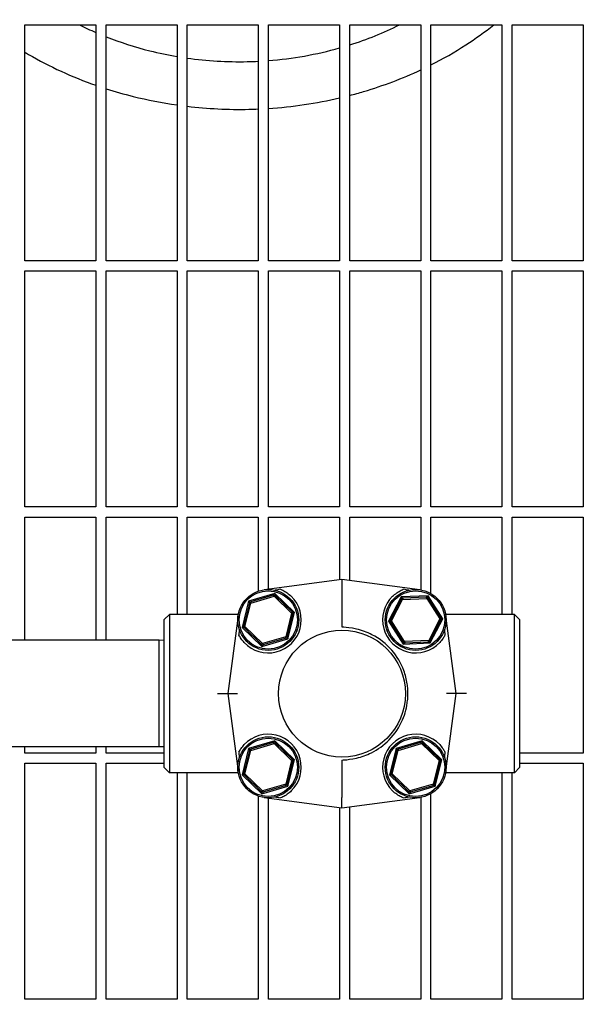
# Model space of a CAD drawing. Header units: inches. Extents: x 36 to 1719, y -84 to 1122.
# Tile 542 of 558: x 1071 to 1078, y 857 to 870. Entities that reach past the tile are written whole.
import ezdxf

# ---------------------------------------------------------------- set-up
doc = ezdxf.new("R2010")
doc.units = ezdxf.units.IN
doc.header["$LTSCALE"] = 48
doc.header["$MEASUREMENT"] = 0
doc.layers.add('Dimension (ANSI)', color=7, linetype='Continuous', lineweight=25)
doc.layers.add('Visible (ANSI)', color=7, linetype='Continuous', lineweight=30)
doc.styles.add('Note Text (ANSI)', font='tahoma.ttf')
doc.dimstyles.new('Architectural (ANSI)', dxfattribs={"dimscale": 48, "dimtxt": 0.125, "dimasz": 0.098425, "dimexe": 0.125, "dimexo": 0.0625, "dimgap": 0.031496, "dimtad": 0, "dimtih": 1, "dimtoh": 1, "dimdec": 4, "dimrnd": 1e-08, "dimzin": 3, "dimdsep": 46, "dimlunit": 4, "dimtxsty": 'Note Text (ANSI)', "dimcen": 0.09, "dimdle": 0.393701, "dimclrd": 256, "dimclre": 256, "dimclrt": 256, "dimadec": 0, "dimazin": 3, "dimtfac": 0.96, "dimtofl": 0, "dimtmove": 0, "dimatfit": 3, "dimfxl": 1, "dimfrac": 2, "dimtolj": 1, "dimtzin": 12, "dimlwd": -1, "dimlwe": -1, "dimarcsym": 0})

# ---------------------------------------------------------------- blocks, each defined once
blk = doc.blocks.new('*D17')
at = {"layer": 'Defpoints', "color": 0, "transparency": 16777216}
for p in [(1046.918, 898.491), (1046.918, 757.491), (1135.12, 757.491)]:
    blk.add_point(p, dxfattribs=at)
at = {"layer": 'Dimension (ANSI)', "transparency": 16777216}
for p, q in [((1049.918, 898.491), (1141.12, 898.491)), ((1135.12, 893.767), (1135.12, 837.122)), ((1135.12, 762.216), (1135.12, 827.861)), ((1049.918, 757.491), (1141.12, 757.491))]:
    blk.add_line(p, q, dxfattribs=at)
for points in [[(1134.332, 893.767), (1135.907, 893.767), (1135.12, 898.491)], [(1134.332, 762.216), (1135.907, 762.216), (1135.12, 757.491)]]:
    blk.add_solid(points, dxfattribs=at)
at = {"layer": 'Dimension (ANSI)', "transparency": 16777216, "insert": (1125.021, 835.61), "char_height": 6, "attachment_point": 1, "style": 'Note Text (ANSI)'}
blk.add_mtext('\\A1;11\'-9"', dxfattribs=at)

msp = doc.modelspace()

# ---------------------------------------------------------------- linework, layer by layer
at = {"layer": 'Visible (ANSI)'}
for p, q in [((1071.06018, 866.6339), (1071.06018, 869.54015)), ((1071.06018, 869.54015), (1071.93518, 869.54015)), ((1071.93518, 869.54015), (1071.93518, 866.6339)), ((1072.06018, 866.6339), (1072.06018, 869.54015)), ((1072.06018, 869.54015), (1072.93518, 869.54015)), ((1072.93518, 869.54015), (1072.93518, 866.6339)), ((1073.06018, 866.6339), (1073.06018, 869.54015)), ((1073.06018, 869.54015), (1073.93518, 869.54015)), ((1073.93518, 869.54015), (1073.93518, 866.6339)), ((1074.06018, 866.6339), (1074.06018, 869.54015)), ((1074.06018, 869.54015), (1074.93518, 869.54015)), ((1074.93518, 869.54015), (1074.93518, 866.6339)), ((1075.06018, 866.6339), (1075.06018, 869.54015)), ((1075.06018, 869.54015), (1075.93518, 869.54015)), ((1075.93518, 869.54015), (1075.93518, 866.6339)), ((1076.06018, 866.6339), (1076.06018, 869.54015)), ((1076.06018, 869.54015), (1076.93518, 869.54015)), ((1076.93518, 869.54015), (1076.93518, 866.6339)), ((1077.06018, 866.6339), (1077.06018, 869.54015)), ((1077.06018, 869.54015), (1077.93518, 869.54015)), ((1077.93518, 869.54015), (1077.93518, 866.6339)), ((1071.93518, 866.6339), (1071.06018, 866.6339)), ((1072.93518, 866.6339), (1072.06018, 866.6339)), ((1073.93518, 866.6339), (1073.06018, 866.6339)), ((1074.93518, 866.6339), (1074.06018, 866.6339)), ((1075.93518, 866.6339), (1075.06018, 866.6339)), ((1076.93518, 866.6339), (1076.06018, 866.6339)), ((1077.93518, 866.6339), (1077.06018, 866.6339)), ((1071.06018, 863.60265), (1071.06018, 866.5089)), ((1071.06018, 866.5089), (1071.93518, 866.5089)), ((1071.93518, 866.5089), (1071.93518, 863.60265)), ((1072.06018, 863.60265), (1072.06018, 866.5089)), ((1072.06018, 866.5089), (1072.93518, 866.5089)), ((1072.93518, 866.5089), (1072.93518, 863.60265)), ((1073.06018, 863.60265), (1073.06018, 866.5089)), ((1073.06018, 866.5089), (1073.93518, 866.5089)), ((1073.93518, 866.5089), (1073.93518, 863.60265)), ((1074.06018, 863.60265), (1074.06018, 866.5089)), ((1074.06018, 866.5089), (1074.93518, 866.5089)), ((1074.93518, 866.5089), (1074.93518, 863.60265)), ((1075.06018, 863.60265), (1075.06018, 866.5089)), ((1075.06018, 866.5089), (1075.93518, 866.5089)), ((1075.93518, 866.5089), (1075.93518, 863.60265)), ((1076.06018, 863.60265), (1076.06018, 866.5089)), ((1076.06018, 866.5089), (1076.93518, 866.5089)), ((1076.93518, 866.5089), (1076.93518, 863.60265)), ((1077.06018, 863.60265), (1077.06018, 866.5089)), ((1077.06018, 866.5089), (1077.93518, 866.5089)), ((1077.93518, 866.5089), (1077.93518, 863.60265)), ((1071.93518, 863.60265), (1071.06018, 863.60265)), ((1072.93518, 863.60265), (1072.06018, 863.60265)), ((1073.93518, 863.60265), (1073.06018, 863.60265)), ((1074.93518, 863.60265), (1074.06018, 863.60265)), ((1075.93518, 863.60265), (1075.06018, 863.60265)), ((1076.93518, 863.60265), (1076.06018, 863.60265)), ((1077.93518, 863.60265), (1077.06018, 863.60265)), ((1071.06018, 861.9614), (1071.06018, 863.47765)), ((1071.06018, 863.47765), (1071.93518, 863.47765)), ((1071.93518, 863.47765), (1071.93518, 861.9614)), ((1072.06018, 861.9614), (1072.06018, 863.47765)), ((1072.06018, 863.47765), (1072.93518, 863.47765)), ((1072.93518, 863.47765), (1072.93518, 862.27765)), ((1073.06018, 862.27765), (1073.06018, 863.47765)), ((1073.06018, 863.47765), (1073.93518, 863.47765)), ((1073.93518, 863.47765), (1073.93518, 862.56545)), ((1074.06018, 862.58969), (1074.06018, 863.47765)), ((1074.06018, 863.47765), (1074.93518, 863.47765)), ((1074.93518, 863.47765), (1074.93518, 862.70617)), ((1075.06018, 862.69748), (1075.06018, 863.47765)), ((1075.06018, 863.47765), (1075.93518, 863.47765)), ((1075.93518, 863.47765), (1075.93518, 862.58075)), ((1076.06018, 862.53556), (1076.06018, 863.47765)), ((1076.06018, 863.47765), (1076.93518, 863.47765)), ((1076.93518, 863.47765), (1076.93518, 862.27765)), ((1077.06018, 862.27765), (1077.06018, 863.47765)), ((1077.06018, 863.47765), (1077.93518, 863.47765)), ((1077.93518, 863.47765), (1077.93518, 860.5714)), ((1074.96503, 862.71015), (1074.00836, 862.5828)), ((1075.92169, 862.5828), (1074.96503, 862.71015)), ((1074.96503, 862.71015), (1074.96503, 862.58492)), ((1074.96503, 862.58492), (1074.96503, 862.17914)), ((1074.13866, 862.53679), (1073.81618, 862.44391)), ((1073.84216, 862.41888), (1074.12997, 862.50176)), ((1074.1193, 862.51495), (1073.84419, 862.43572)), ((1074.1193, 862.51495), (1074.13866, 862.53679)), ((1074.1193, 862.51495), (1074.14556, 862.50843)), ((1074.12997, 862.50176), (1074.1193, 862.51495)), ((1074.14556, 862.50843), (1074.12997, 862.50176)), ((1074.12997, 862.50176), (1074.34565, 862.29396)), ((1074.13866, 862.53679), (1074.14556, 862.50843)), ((1074.38033, 862.30395), (1074.13866, 862.53679)), ((1074.35174, 862.3098), (1074.14556, 862.50843)), ((1075.69186, 862.49408), (1075.53694, 862.1964)), ((1075.69434, 862.46501), (1075.56218, 862.21105)), ((1075.57299, 862.19797), (1075.71125, 862.46365)), ((1076.02712, 862.50876), (1075.69186, 862.49408)), ((1075.69186, 862.49408), (1075.71716, 862.47955)), ((1075.69434, 862.46501), (1075.69186, 862.49408)), ((1075.69434, 862.46501), (1075.71716, 862.47955)), ((1075.71125, 862.46365), (1075.69434, 862.46501)), ((1075.71716, 862.47955), (1075.71125, 862.46365)), ((1075.71125, 862.46365), (1076.01046, 862.47675)), ((1076.00318, 862.49207), (1075.71716, 862.47955)), ((1076.00318, 862.49207), (1076.02712, 862.50876)), ((1076.00318, 862.49207), (1076.02719, 862.47958)), ((1076.01046, 862.47675), (1076.00318, 862.49207)), ((1076.02719, 862.47958), (1076.01046, 862.47675)), ((1076.01046, 862.47675), (1076.17142, 862.22418)), ((1076.02712, 862.50876), (1076.02719, 862.47958)), ((1076.20747, 862.22576), (1076.02712, 862.50876)), ((1076.18105, 862.23814), (1076.02719, 862.47958)), ((1073.81618, 862.44391), (1073.73537, 862.1182)), ((1073.82541, 862.41623), (1073.75647, 862.13836)), ((1073.77004, 862.12819), (1073.84216, 862.41888)), ((1073.81618, 862.44391), (1073.84419, 862.43572)), ((1073.82541, 862.41623), (1073.81618, 862.44391)), ((1073.82541, 862.41623), (1073.84419, 862.43572)), ((1073.84216, 862.41888), (1073.82541, 862.41623)), ((1073.84419, 862.43572), (1073.84216, 862.41888)), ((1072.77753, 862.21515), (1072.84003, 862.27765)), ((1072.77753, 860.39265), (1072.77753, 862.21515)), ((1072.84003, 862.27765), (1072.84003, 860.33015)), ((1073.6888, 862.27765), (1072.84003, 862.27765)), ((1073.68613, 862.26056), (1073.55878, 861.3039)), ((1074.34565, 862.29396), (1074.27353, 862.00327)), ((1074.29029, 862.00592), (1074.35923, 862.28379)), ((1074.29952, 861.97824), (1074.38033, 862.30395)), ((1074.34565, 862.29396), (1074.35174, 862.3098)), ((1074.35923, 862.28379), (1074.34565, 862.29396)), ((1074.35174, 862.3098), (1074.35923, 862.28379)), ((1074.35174, 862.3098), (1074.38033, 862.30395)), ((1074.38033, 862.30395), (1074.35923, 862.28379)), ((1075.53694, 862.1964), (1075.56218, 862.21105)), ((1075.56218, 862.21105), (1075.57299, 862.19797)), ((1075.56336, 862.18401), (1075.56218, 862.21105)), ((1076.17142, 862.22418), (1076.03316, 861.9585)), ((1076.05007, 861.95714), (1076.18223, 862.21111)), ((1076.05255, 861.92807), (1076.20747, 862.22576)), ((1076.17142, 862.22418), (1076.18105, 862.23814)), ((1076.18223, 862.21111), (1076.17142, 862.22418)), ((1076.18105, 862.23814), (1076.18223, 862.21111)), ((1076.18105, 862.23814), (1076.20747, 862.22576)), ((1076.20747, 862.22576), (1076.18223, 862.21111)), ((1077.09003, 862.27765), (1076.24125, 862.27765)), ((1076.37128, 861.3039), (1076.24392, 862.26056)), ((1077.09003, 860.33015), (1077.09003, 862.27765)), ((1077.15253, 862.21515), (1077.09003, 862.27765)), ((1077.15253, 862.21515), (1077.15253, 860.39265)), ((1073.73537, 862.1182), (1073.75647, 862.13836)), ((1073.76396, 862.11236), (1073.73537, 862.1182)), ((1073.73537, 862.1182), (1073.97704, 861.88537)), ((1073.75647, 862.13836), (1073.77004, 862.12819)), ((1073.76396, 862.11236), (1073.75647, 862.13836)), ((1073.77004, 862.12819), (1073.76396, 862.11236)), ((1073.76396, 862.11236), (1073.97013, 861.91372)), ((1073.98573, 861.92039), (1073.77004, 862.12819)), ((1074.96503, 862.17914), (1074.96503, 862.12503)), ((1075.56336, 862.18401), (1075.53694, 862.1964)), ((1075.53694, 862.1964), (1075.71728, 861.91339)), ((1075.57299, 862.19797), (1075.56336, 862.18401)), ((1075.56336, 862.18401), (1075.71722, 861.94257)), ((1075.73394, 861.9454), (1075.57299, 862.19797)), ((1073.97704, 861.88537), (1074.29952, 861.97824)), ((1074.27353, 862.00327), (1073.98573, 861.92039)), ((1073.9964, 861.9072), (1074.27151, 861.98643)), ((1074.29029, 862.00592), (1074.27151, 861.98643)), ((1074.27151, 861.98643), (1074.27353, 862.00327)), ((1074.29952, 861.97824), (1074.27151, 861.98643)), ((1074.27353, 862.00327), (1074.29029, 862.00592)), ((1074.29029, 862.00592), (1074.29952, 861.97824)), ((1072.71503, 861.9614), (1070.15253, 861.9614)), ((1072.71503, 860.6464), (1072.71503, 861.9614)), ((1072.77753, 861.95976), (1072.71503, 861.9614)), ((1073.97013, 861.91372), (1073.98573, 861.92039)), ((1073.9964, 861.9072), (1073.97013, 861.91372)), ((1073.97704, 861.88537), (1073.97013, 861.91372)), ((1073.9964, 861.9072), (1073.97704, 861.88537)), ((1073.98573, 861.92039), (1073.9964, 861.9072)), ((1075.71722, 861.94257), (1075.73394, 861.9454)), ((1075.74122, 861.93008), (1075.71722, 861.94257)), ((1075.71728, 861.91339), (1075.71722, 861.94257)), ((1075.74122, 861.93008), (1075.71728, 861.91339)), ((1075.71728, 861.91339), (1076.05255, 861.92807)), ((1076.03316, 861.9585), (1075.73394, 861.9454)), ((1075.73394, 861.9454), (1075.74122, 861.93008)), ((1075.74122, 861.93008), (1076.02724, 861.9426)), ((1076.02724, 861.9426), (1076.03316, 861.9585)), ((1076.05007, 861.95714), (1076.02724, 861.9426)), ((1076.05255, 861.92807), (1076.02724, 861.9426)), ((1076.03316, 861.9585), (1076.05007, 861.95714)), ((1076.05007, 861.95714), (1076.05255, 861.92807)), ((1073.43267, 861.3039), (1073.55878, 861.3039)), ((1073.55878, 861.3039), (1073.67834, 861.3039)), ((1073.55878, 861.3039), (1073.68613, 860.34724)), ((1076.24392, 860.34724), (1076.37128, 861.3039)), ((1076.37128, 861.3039), (1076.25171, 861.3039)), ((1076.49738, 861.3039), (1076.37128, 861.3039)), ((1072.71503, 860.6464), (1070.15253, 860.6464)), ((1071.06018, 860.5714), (1071.06018, 860.6464)), ((1071.93518, 860.6464), (1071.93518, 860.5714)), ((1072.06018, 860.5714), (1072.06018, 860.6464)), ((1072.77753, 860.64803), (1072.71503, 860.6464)), ((1074.13866, 860.72243), (1073.81618, 860.62956)), ((1073.84216, 860.60452), (1074.12997, 860.68741)), ((1074.1193, 860.70059), (1073.84419, 860.62136)), ((1074.1193, 860.70059), (1074.13866, 860.72243)), ((1074.1193, 860.70059), (1074.14556, 860.69408)), ((1074.12997, 860.68741), (1074.1193, 860.70059)), ((1074.14556, 860.69408), (1074.12997, 860.68741)), ((1074.12997, 860.68741), (1074.34565, 860.47961)), ((1074.13866, 860.72243), (1074.14556, 860.69408)), ((1074.38033, 860.48959), (1074.13866, 860.72243)), ((1074.35174, 860.49544), (1074.14556, 860.69408)), ((1075.95301, 860.72243), (1075.63053, 860.62956)), ((1075.65652, 860.60452), (1075.94432, 860.68741)), ((1075.93365, 860.70059), (1075.65854, 860.62136)), ((1075.93365, 860.70059), (1075.95301, 860.72243)), ((1075.93365, 860.70059), (1075.95992, 860.69408)), ((1075.94432, 860.68741), (1075.93365, 860.70059)), ((1075.95992, 860.69408), (1075.94432, 860.68741)), ((1075.94432, 860.68741), (1076.16001, 860.47961)), ((1075.95301, 860.72243), (1075.95992, 860.69408)), ((1076.19468, 860.48959), (1075.95301, 860.72243)), ((1076.16609, 860.49544), (1075.95992, 860.69408)), ((1071.93518, 860.5714), (1071.06018, 860.5714)), ((1072.77753, 860.5714), (1072.06018, 860.5714)), ((1073.81618, 860.62956), (1073.73537, 860.30385)), ((1073.82541, 860.60187), (1073.75647, 860.32401)), ((1073.77004, 860.31383), (1073.84216, 860.60452)), ((1073.81618, 860.62956), (1073.84419, 860.62136)), ((1073.82541, 860.60187), (1073.81618, 860.62956)), ((1073.82541, 860.60187), (1073.84419, 860.62136)), ((1073.84216, 860.60452), (1073.82541, 860.60187)), ((1073.84419, 860.62136), (1073.84216, 860.60452)), ((1075.63053, 860.62956), (1075.54973, 860.30385)), ((1075.63976, 860.60187), (1075.57083, 860.32401)), ((1075.5844, 860.31383), (1075.65652, 860.60452)), ((1075.63053, 860.62956), (1075.65854, 860.62136)), ((1075.63976, 860.60187), (1075.63053, 860.62956)), ((1075.63976, 860.60187), (1075.65854, 860.62136)), ((1075.65652, 860.60452), (1075.63976, 860.60187)), ((1075.65854, 860.62136), (1075.65652, 860.60452)), ((1077.93518, 860.5714), (1077.15253, 860.5714)), ((1071.06018, 857.54015), (1071.06018, 860.4464)), ((1071.06018, 860.4464), (1071.93518, 860.4464)), ((1071.93518, 860.4464), (1071.93518, 857.54015)), ((1072.06018, 857.54015), (1072.06018, 860.4464)), ((1072.06018, 860.4464), (1072.77753, 860.4464)), ((1072.77753, 860.39265), (1072.84003, 860.33015)), ((1074.34565, 860.47961), (1074.27353, 860.18892)), ((1074.29029, 860.19157), (1074.35923, 860.46943)), ((1074.29952, 860.16388), (1074.38033, 860.48959)), ((1074.34565, 860.47961), (1074.35174, 860.49544)), ((1074.35923, 860.46943), (1074.34565, 860.47961)), ((1074.35174, 860.49544), (1074.35923, 860.46943)), ((1074.35174, 860.49544), (1074.38033, 860.48959)), ((1074.38033, 860.48959), (1074.35923, 860.46943)), ((1074.96503, 860.48276), (1074.96503, 860.42866)), ((1074.96503, 860.42866), (1074.96503, 860.02288)), ((1076.16001, 860.47961), (1076.08789, 860.18892)), ((1076.10464, 860.19157), (1076.17358, 860.46943)), ((1076.11387, 860.16388), (1076.19468, 860.48959)), ((1076.16001, 860.47961), (1076.16609, 860.49544)), ((1076.17358, 860.46943), (1076.16001, 860.47961)), ((1076.16609, 860.49544), (1076.17358, 860.46943)), ((1076.16609, 860.49544), (1076.19468, 860.48959)), ((1076.19468, 860.48959), (1076.17358, 860.46943)), ((1077.15253, 860.39265), (1077.09003, 860.33015)), ((1077.15253, 860.4464), (1077.93518, 860.4464)), ((1077.93518, 860.4464), (1077.93518, 857.54015)), ((1073.6888, 860.33015), (1072.84003, 860.33015)), ((1072.93518, 860.33015), (1072.93518, 857.54015)), ((1073.06018, 857.54015), (1073.06018, 860.33015)), ((1073.73537, 860.30385), (1073.75647, 860.32401)), ((1073.76396, 860.298), (1073.73537, 860.30385)), ((1073.73537, 860.30385), (1073.97704, 860.07101)), ((1073.75647, 860.32401), (1073.77004, 860.31383)), ((1073.76396, 860.298), (1073.75647, 860.32401)), ((1073.77004, 860.31383), (1073.76396, 860.298)), ((1073.76396, 860.298), (1073.97013, 860.09936)), ((1073.98573, 860.10603), (1073.77004, 860.31383)), ((1075.54973, 860.30385), (1075.57083, 860.32401)), ((1075.57832, 860.298), (1075.54973, 860.30385)), ((1075.54973, 860.30385), (1075.79139, 860.07101)), ((1075.57083, 860.32401), (1075.5844, 860.31383)), ((1075.57832, 860.298), (1075.57083, 860.32401)), ((1075.5844, 860.31383), (1075.57832, 860.298)), ((1075.57832, 860.298), (1075.78449, 860.09936)), ((1075.80008, 860.10603), (1075.5844, 860.31383)), ((1077.09003, 860.33015), (1076.24125, 860.33015)), ((1076.93518, 860.33015), (1076.93518, 857.54015)), ((1077.06018, 857.54015), (1077.06018, 860.33015)), ((1073.97704, 860.07101), (1074.29952, 860.16388)), ((1074.27353, 860.18892), (1073.98573, 860.10603)), ((1073.9964, 860.09285), (1074.27151, 860.17208)), ((1074.29029, 860.19157), (1074.27151, 860.17208)), ((1074.27151, 860.17208), (1074.27353, 860.18892)), ((1074.29952, 860.16388), (1074.27151, 860.17208)), ((1074.27353, 860.18892), (1074.29029, 860.19157)), ((1074.29029, 860.19157), (1074.29952, 860.16388)), ((1075.79139, 860.07101), (1076.11387, 860.16388)), ((1076.08789, 860.18892), (1075.80008, 860.10603)), ((1075.81075, 860.09285), (1076.08586, 860.17208)), ((1076.10464, 860.19157), (1076.08586, 860.17208)), ((1076.08586, 860.17208), (1076.08789, 860.18892)), ((1076.11387, 860.16388), (1076.08586, 860.17208)), ((1076.08789, 860.18892), (1076.10464, 860.19157)), ((1076.10464, 860.19157), (1076.11387, 860.16388)), ((1073.93518, 860.04235), (1073.93518, 857.54015)), ((1073.97013, 860.09936), (1073.98573, 860.10603)), ((1073.9964, 860.09285), (1073.97013, 860.09936)), ((1073.97704, 860.07101), (1073.97013, 860.09936)), ((1073.9964, 860.09285), (1073.97704, 860.07101)), ((1073.98573, 860.10603), (1073.9964, 860.09285)), ((1075.78449, 860.09936), (1075.80008, 860.10603)), ((1075.81075, 860.09285), (1075.78449, 860.09936)), ((1075.79139, 860.07101), (1075.78449, 860.09936)), ((1075.81075, 860.09285), (1075.79139, 860.07101)), ((1075.80008, 860.10603), (1075.81075, 860.09285)), ((1075.93518, 860.02705), (1075.93518, 857.54015)), ((1076.06018, 857.54015), (1076.06018, 860.07224)), ((1074.00836, 860.025), (1074.96503, 859.89765)), ((1074.06018, 857.54015), (1074.06018, 860.0181)), ((1074.96503, 859.89765), (1075.92169, 860.025)), ((1074.96503, 859.89765), (1074.96503, 860.02288)), ((1075.06018, 857.54015), (1075.06018, 859.91031)), ((1074.93518, 859.90162), (1074.93518, 857.54015)), ((1071.93518, 857.54015), (1071.06018, 857.54015)), ((1072.93518, 857.54015), (1072.06018, 857.54015)), ((1073.93518, 857.54015), (1073.06018, 857.54015)), ((1074.93518, 857.54015), (1074.06018, 857.54015)), ((1075.93518, 857.54015), (1075.06018, 857.54015)), ((1076.93518, 857.54015), (1076.06018, 857.54015)), ((1077.93518, 857.54015), (1077.06018, 857.54015))]:
    msp.add_line(p, q, dxfattribs=at)
for centre, radius in [((1074.05785, 862.21108), 0.375), ((1075.8722, 862.21108), 0.375), ((1074.05785, 862.21108), 0.35938), ((1075.8722, 862.21108), 0.35938), ((1074.96503, 861.3039), 0.78125), ((1074.05785, 860.39672), 0.375), ((1074.05785, 860.39672), 0.35938), ((1075.8722, 860.39672), 0.375), ((1075.8722, 860.39672), 0.35938)]:
    msp.add_circle(centre, radius, dxfattribs=at)
for centre, start, end in [((1074.05785, 862.21108), 223.267756, 45.717156), ((1075.8722, 862.21108), 134.282844, 316.732244), ((1074.05785, 860.39672), 314.282844, 136.732244), ((1075.8722, 860.39672), 43.267756, 225.717156)]:
    msp.add_arc(centre, 0.40625, start, end, dxfattribs=at)
for centre, major_axis, start_param, end_param in [((1075.56458, 862.66386), (-2.38836, -0.31794), 5.30863728, 5.34323685), ((1074.36547, 862.66386), (2.38836, -0.31794), 0.93994846, 0.97454803), ((1075.56458, 859.94394), (-2.38836, 0.31794), 0.93994846, 0.97454803), ((1074.36547, 859.94394), (2.38836, 0.31794), 5.30863728, 5.34323685)]:
    msp.add_ellipse(centre, major_axis=major_axis, ratio=0.05187954, start_param=start_param, end_param=end_param, dxfattribs=at)
for points in [[(1071.73203, 869.54015), (1071.79856, 869.50677), (1071.86631, 869.4751), (1071.93518, 869.44518)], [(1075.06018, 869.29201), (1075.27298, 869.35925), (1075.47848, 869.44238), (1075.67333, 869.54015)], [(1074.06018, 869.09887), (1074.35788, 869.12209), (1074.65225, 869.17444), (1074.93518, 869.25457)], [(1074.06018, 868.50992), (1074.35605, 868.52926), (1074.6496, 868.5727), (1074.93518, 868.63944)]]:
    msp.add_open_spline(points, degree=3, dxfattribs=at)
for points, knots in [([(1076.06018, 869.04558), (1076.20896, 869.12069), (1076.35248, 869.20296), (1076.60991, 869.36967), (1076.72529, 869.45257), (1076.83529, 869.54015)], [7.694008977, 7.694008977, 7.694008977, 7.694008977, 7.810813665, 7.810813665, 7.913059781, 7.913059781, 7.913059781, 7.913059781]), ([(1072.06018, 869.39329), (1072.23479, 869.32411), (1072.41579, 869.26603), (1072.71109, 869.19216), (1072.82261, 869.16877), (1072.93518, 869.1496)], [6.688282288, 6.688282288, 6.688282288, 6.688282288, 6.842778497, 6.842778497, 6.934518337, 6.934518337, 6.934518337, 6.934518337]), ([(1071.06018, 869.20205), (1071.0751, 869.19317), (1071.09008, 869.18436), (1071.36462, 869.02505), (1071.64337, 868.89729), (1071.93518, 868.795)], [6.509848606, 6.509848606, 6.509848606, 6.509848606, 6.522163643, 6.522163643, 6.73456334, 6.73456334, 6.73456334, 6.73456334]), ([(1073.06018, 869.13012), (1073.30364, 869.09564), (1073.55115, 869.08083), (1073.8438, 869.08689), (1073.88952, 869.08852), (1073.93518, 869.09083)], [6.968364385, 6.968364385, 6.968364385, 6.968364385, 7.1655227, 7.1655227, 7.202042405, 7.202042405, 7.202042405, 7.202042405]), ([(1075.06018, 868.67026), (1075.1178, 868.68522), (1075.17506, 868.70114), (1075.47498, 868.79007), (1075.71056, 868.8794), (1075.93518, 868.98474)], [7.448090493, 7.448090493, 7.448090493, 7.448090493, 7.488564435, 7.488564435, 7.661609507, 7.661609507, 7.661609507, 7.661609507]), ([(1072.06018, 868.753), (1072.17021, 868.7176), (1072.28192, 868.68577), (1072.57221, 868.61342), (1072.75273, 868.57826), (1072.93518, 868.55234)], [6.764704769, 6.764704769, 6.764704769, 6.764704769, 6.843826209, 6.843826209, 6.967878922, 6.967878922, 6.967878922, 6.967878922]), ([(1073.06018, 868.53607), (1073.3113, 868.50635), (1073.56544, 868.4941), (1073.85777, 868.5003), (1073.89649, 868.50153), (1073.93518, 868.50318)], [6.996144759, 6.996144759, 6.996144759, 6.996144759, 7.166132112, 7.166132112, 7.192095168, 7.192095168, 7.192095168, 7.192095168]), ([(1074.20977, 862.58785), (1074.21853, 862.58432), (1074.22757, 862.58029), (1074.25295, 862.56791), (1074.27182, 862.55714), (1074.30835, 862.53166), (1074.32602, 862.517), (1074.34149, 862.50191)], [1.370863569, 1.370863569, 1.370863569, 1.370863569, 1.454319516, 1.454319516, 1.621520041, 1.621520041, 1.78593729, 1.78593729, 1.78593729, 1.78593729]), ([(1075.58856, 862.50191), (1075.60403, 862.517), (1075.62171, 862.53166), (1075.65823, 862.55714), (1075.6771, 862.56791), (1075.70248, 862.58029), (1075.71152, 862.58432), (1075.72028, 862.58785)], [0.516240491, 0.516240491, 0.516240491, 0.516240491, 0.68065774, 0.68065774, 0.847858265, 0.847858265, 0.931314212, 0.931314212, 0.931314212, 0.931314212]), ([(1075.14502, 862.0976), (1075.07434, 862.11384), (1075.01743, 862.11808), (1074.98157, 862.12163), (1074.97449, 862.12235), (1074.96834, 862.12348), (1074.96704, 862.12379), (1074.96585, 862.12425), (1074.96552, 862.12441), (1074.96522, 862.12465), (1074.96514, 862.12473), (1074.96505, 862.12488), (1074.96503, 862.12495), (1074.96503, 862.12503)], [0, 0, 0, 0, 0.552893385, 0.552893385, 0.663017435, 0.663017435, 0.701165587, 0.701165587, 0.715602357, 0.715602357, 0.721411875, 0.721411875, 0.726743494, 0.726743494, 0.726743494, 0.726743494]), ([(1075.14502, 860.51019), (1075.2079, 860.52464), (1075.26893, 860.54653), (1075.40818, 860.61609), (1075.48218, 860.67008), (1075.61524, 860.80632), (1075.67113, 860.88961), (1075.74367, 861.05726), (1075.76481, 861.13823), (1075.77492, 861.23681), (1075.77608, 861.25268), (1075.77718, 861.27803), (1075.77743, 861.28751), (1075.77758, 861.30557), (1075.77752, 861.31416), (1075.77706, 861.33397), (1075.77656, 861.34519), (1075.77438, 861.37886), (1075.772, 861.40125), (1075.76039, 861.47929), (1075.74631, 861.53405), (1075.69264, 861.67866), (1075.64231, 861.76352), (1075.50974, 861.91626), (1075.4268, 861.98122), (1075.27389, 862.05948), (1075.21044, 862.08257), (1075.14502, 862.0976)], [3.15680386, 3.15680386, 3.15680386, 3.15680386, 3.65003684, 3.65003684, 4.34332261, 4.34332261, 5.10131563, 5.10131563, 5.73531231, 5.73531231, 5.85647377, 5.85647377, 5.92869951, 5.92869951, 5.99412777, 5.99412777, 6.07972358, 6.07972358, 6.25122219, 6.25122219, 6.68092448, 6.68092448, 7.42663241, 7.42663241, 8.22220702, 8.22220702, 8.73597653, 8.73597653, 8.73597653, 8.73597653]), ([(1073.76203, 861.93263), (1073.74884, 861.94664), (1073.73606, 861.96233), (1073.7141, 861.99376), (1073.70476, 862.00948), (1073.69714, 862.02419)], [0.537240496, 0.537240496, 0.537240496, 0.537240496, 0.681559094, 0.681559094, 0.819168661, 0.819168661, 0.819168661, 0.819168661]), ([(1076.23291, 862.02419), (1076.22623, 862.01129), (1076.21838, 861.99788), (1076.19725, 861.96639), (1076.18297, 861.94852), (1076.16802, 861.93263)], [1.495795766, 1.495795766, 1.495795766, 1.495795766, 1.614052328, 1.614052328, 1.778192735, 1.778192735, 1.778192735, 1.778192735]), ([(1073.69714, 860.58361), (1073.70476, 860.59831), (1073.7141, 860.61403), (1073.73606, 860.64547), (1073.74884, 860.66115), (1073.76203, 860.67517)], [1.481129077, 1.481129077, 1.481129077, 1.481129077, 1.618738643, 1.618738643, 1.763057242, 1.763057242, 1.763057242, 1.763057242]), ([(1076.16802, 860.67517), (1076.18296, 860.6593), (1076.19722, 860.64144), (1076.21836, 860.60995), (1076.22622, 860.59652), (1076.23291, 860.58361)], [0.537274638, 0.537274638, 0.537274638, 0.537274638, 0.701231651, 0.701231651, 0.819663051, 0.819663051, 0.819663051, 0.819663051]), ([(1074.96503, 860.48276), (1074.96503, 860.48287), (1074.96507, 860.48296), (1074.96523, 860.48317), (1074.96538, 860.48328), (1074.96586, 860.48356), (1074.96627, 860.48372), (1074.96775, 860.48419), (1074.96922, 860.48449), (1074.97694, 860.48581), (1074.98744, 860.48676), (1075.02683, 860.49052), (1075.08001, 860.49525), (1075.14502, 860.51019)], [0, 0, 0, 0, 0.001526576, 0.001526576, 0.003473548, 0.003473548, 0.007124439, 0.007124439, 0.016907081, 0.016907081, 0.059597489, 0.059597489, 0.224004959, 0.224004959, 0.224004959, 0.224004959]), ([(1074.34149, 860.10588), (1074.32602, 860.0908), (1074.30835, 860.07613), (1074.27182, 860.05066), (1074.25295, 860.03989), (1074.22757, 860.0275), (1074.21853, 860.02348), (1074.20977, 860.01995)], [0.516288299, 0.516288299, 0.516288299, 0.516288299, 0.680705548, 0.680705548, 0.847906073, 0.847906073, 0.93136202, 0.93136202, 0.93136202, 0.93136202]), ([(1075.72028, 860.01995), (1075.71152, 860.02348), (1075.70248, 860.0275), (1075.6771, 860.03989), (1075.65823, 860.05066), (1075.62171, 860.07613), (1075.60403, 860.0908), (1075.58856, 860.10588)], [1.370863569, 1.370863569, 1.370863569, 1.370863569, 1.454319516, 1.454319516, 1.621520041, 1.621520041, 1.78593729, 1.78593729, 1.78593729, 1.78593729])]:
    msp.add_open_spline(points, degree=3, knots=knots, dxfattribs=at)
for points, weights in [([(1073.69714, 862.02419), (1073.70092, 862.05443), (1073.70473, 862.08484)], [0.999903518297, 0.999902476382, 0.999907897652]), ([(1076.22532, 862.08484), (1076.22913, 862.05443), (1076.23291, 862.02419)], [0.99990789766, 0.99990247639, 0.999903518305]), ([(1073.70473, 860.52295), (1073.70092, 860.55337), (1073.69714, 860.58361)], [0.999907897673, 0.999902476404, 0.999903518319]), ([(1076.23291, 860.58361), (1076.22913, 860.55337), (1076.22532, 860.52295)], [0.999903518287, 0.999902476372, 0.999907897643])]:
    msp.add_rational_spline(points, weights, degree=2, dxfattribs=at)

# ---------------------------------------------------------------- dimensions: what is measured, and where the dimension line sits
at = {"layer": 'Dimension (ANSI)'}
dim = msp.add_linear_dim(base=(1135.11953, 757.4914), p1=(1046.91768, 898.4914), p2=(1046.91768, 757.4914), angle=90, dimstyle='Architectural (ANSI)', override={"dimgap": 0.031496, "dimdec": 4, "dimlfac": 1, "dimtol": 0, "dimlim": 0, "dimtp": 0, "dimtm": 0, "dimtdec": 2, "dimatfit": 1}, dxfattribs=at)
dim.commit()
dim.dimension.update_dxf_attribs({"geometry": '*D17', "text_midpoint": (1135.11953, 832.4914), "dimtype": 160})

doc.saveas('drawing.dxf')
